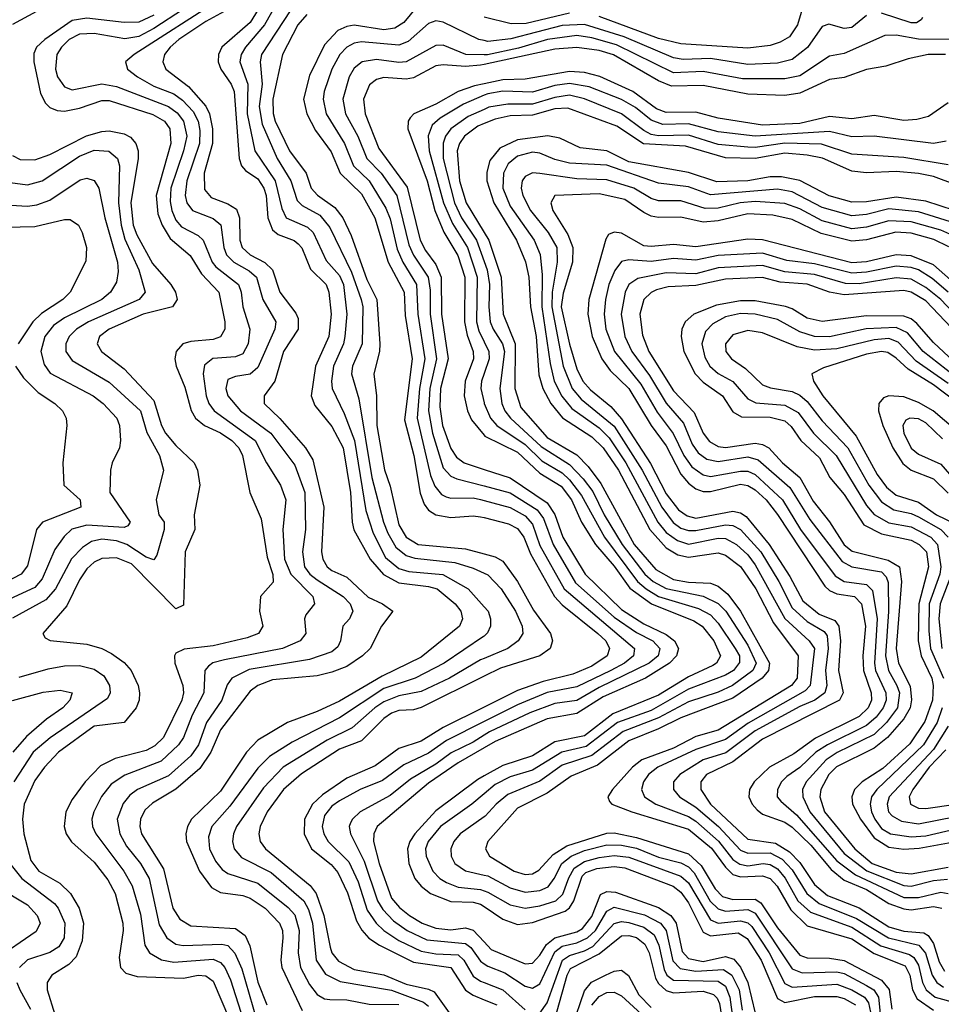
# Model space of a CAD drawing. Header units: inches. Extents: x 990535 to 1117859, y 769386 to 892122.
# Tile 757 of 1056: x 1078749 to 1081231, y 842631 to 845284. Entities that reach past the tile are written whole.
import ezdxf

# ---------------------------------------------------------------- set-up
doc = ezdxf.new("R2010")
doc.units = ezdxf.units.IN
doc.header["$MEASUREMENT"] = 0
doc.layers.add('B0874', color=7, linetype='Continuous')
doc.layers.add('B0884', color=7, linetype='Continuous')

msp = doc.modelspace()

# ---------------------------------------------------------------- linework, layer by layer
at = {"layer": 'B0874', "color": 5}
for points, elevation in [([(1079270, 845364.9), (1079110, 845259.6), (1079070, 845238.7), (1079031.8, 845231.8), (1078950, 845246.3), (1078910, 845244.4), (1078882.4, 845230), (1078861.7, 845210), (1078849.1, 845190), (1078845.3, 845150), (1078850.8, 845130), (1078870, 845103.1), (1078890, 845094.8), (1078970, 845110.5), (1079010, 845103.6), (1079150, 845049.4), (1079172.9, 845032.9), (1079190.6, 845010), (1079198.9, 844970), (1079189.9, 844930.1), (1079156.3, 844830), (1079154, 844794), (1079158.4, 844770), (1079170, 844743.8), (1079185.2, 844725.2), (1079230, 844702.2), (1079243.2, 844690), (1079267.5, 844630), (1079277.5, 844617.5), (1079338.3, 844570), (1079345.6, 844550), (1079349.8, 844510), (1079368.7, 844450), (1079364.8, 844410), (1079350, 844383.9), (1079330, 844375.3), (1079269, 844371), (1079246.9, 844353.1), (1079243.2, 844330), (1079250.9, 844270), (1079258.3, 844250), (1079273.1, 844230), (1079382.8, 844150), (1079413.4, 844090), (1079451.2, 844030), (1079466.2, 843990), (1079457.4, 843910), (1079462.4, 843830), (1079479.1, 843790), (1079538.9, 843730), (1079542.8, 843710), (1079520, 843680), (1079516.2, 843670), (1079519.8, 843630), (1079504.2, 843610), (1079457.1, 843590), (1079300.6, 843559.4), (1079269.4, 843550.6), (1079257.7, 843542.3), (1079247.6, 843530), (1079244.7, 843470), (1079213.2, 843410), (1079190, 843350), (1079176.8, 843330), (1079130, 843285.9), (1079032, 843248), (1078995.8, 843224.2), (1078969.4, 843190.6), (1078948.5, 843150), (1078943.5, 843130), (1078945.1, 843110), (1078954.4, 843090), (1079029.9, 842989.9), (1079052, 842950), (1079074.2, 842874.2), (1079086.3, 842790), (1079098.7, 842770), (1079131.1, 842751.1), (1079164.2, 842744.2), (1079270, 842752.6), (1079290, 842743.7), (1079301.8, 842730), (1079317, 842697), (1079350.9, 842590)], 2940), ([(1079290, 845339.9), (1079057.1, 845190), (1079033.8, 845170), (1079039.5, 845150), (1079065.9, 845130), (1079110, 845104.8), (1079164.1, 845084.1), (1079187.3, 845067.3), (1079215.9, 845035.9), (1079229.5, 845010), (1079234.4, 844985.6), (1079233.5, 844950), (1079199.5, 844850), (1079194.7, 844810), (1079199.5, 844790), (1079214.2, 844770), (1079270, 844747.7), (1079290.7, 844730.6), (1079299.2, 844670), (1079306.1, 844650), (1079325.9, 844630), (1079367.5, 844607.5), (1079387, 844590), (1079403.5, 844530), (1079438.5, 844470), (1079436.4, 844450), (1079390, 844346.8), (1079370, 844328.4), (1079330, 844322.3), (1079310, 844313.9), (1079304.1, 844290), (1079309.4, 844270), (1079343.3, 844230), (1079425.8, 844170), (1079490, 844083.8), (1079516.6, 844010), (1079518.6, 843910), (1079510.3, 843850), (1079516.5, 843810), (1079530.4, 843790), (1079550, 843774.3), (1079620.1, 843730), (1079639.5, 843710), (1079646.3, 843690), (1079637.1, 843670), (1079619.6, 843650), (1079612.9, 843610), (1079605.5, 843594.5), (1079590, 843580.9), (1079530, 843559.8), (1079367.1, 843532.9), (1079320.5, 843510), (1079308, 843492), (1079293.5, 843450), (1079252.3, 843390), (1079230.3, 843330), (1079210, 843300.6), (1079150, 843246.7), (1079066.3, 843210), (1079045.6, 843194.4), (1079027.6, 843172.4), (1079011.6, 843130), (1079018.5, 843090), (1079036.7, 843056.7), (1079074.2, 843010), (1079097.4, 842970), (1079124.8, 842844.8), (1079145.6, 842810), (1079170, 842793.3), (1079189.2, 842789.2), (1079293.4, 842793.4), (1079310, 842789.2), (1079328.7, 842768.7), (1079346.9, 842726.9), (1079387, 842590)], 2960), ([(1079413.1, 845346.9), (1079370, 845276.1), (1079293.9, 845210), (1079284.4, 845190), (1079284, 845170), (1079290.4, 845150), (1079318.2, 845110), (1079326.7, 845090), (1079339.9, 844910), (1079346.5, 844890), (1079357.3, 844877.3), (1079390, 844854.6), (1079406.8, 844830), (1079412.8, 844810), (1079417.6, 844750), (1079430, 844717.4), (1079445.2, 844705.2), (1079488.6, 844688.6), (1079499.5, 844679.5), (1079508.7, 844668.7), (1079532, 844612), (1079574.4, 844570), (1079581.5, 844550), (1079587.8, 844490), (1079581.6, 844430), (1079546, 844350), (1079534.4, 844270), (1079544.3, 844244.3), (1079590, 844188.1), (1079620.4, 844130), (1079639.7, 844010), (1079644.2, 843930), (1079649.2, 843909.2), (1079693.4, 843830), (1079728.9, 843788.9), (1079770, 843766.8), (1079850, 843757.1), (1079873.1, 843750), (1079922.2, 843710), (1079937.4, 843690), (1079941.7, 843670), (1079933.2, 843650), (1079830, 843566.4), (1079724.9, 843515.1), (1079610, 843448.1), (1079550, 843420), (1079470, 843390.2), (1079390, 843342.4), (1079359.7, 843310), (1079290, 843204.9), (1079212, 843130), (1079200.9, 843110), (1079196.6, 843090), (1079198.7, 843070), (1079233.3, 842990), (1079265.5, 842945.5), (1079290, 842932.6), (1079350, 842923.9), (1079370, 842917), (1079409.9, 842889.9), (1079448.9, 842850), (1079456.6, 842830), (1079458, 842810), (1079452.4, 842750), (1079455.2, 842730), (1079510, 842614)], 3020), ([(1079830, 845332.4), (1079783.7, 845276.3), (1079759.2, 845260.8), (1079730, 845256.4), (1079650, 845268.5), (1079630, 845265.4), (1079605.8, 845254.2), (1079570, 845216.3), (1079530, 845133.3), (1079513.6, 845070), (1079522.2, 845030), (1079545.5, 844985.5), (1079588.1, 844928.1), (1079611.8, 844870), (1079670, 844814.4), (1079705.8, 844750), (1079741.2, 844630), (1079784.5, 844550), (1079787, 844487), (1079805.8, 844370), (1079785.4, 844205.4), (1079810.8, 844110), (1079827.8, 844007.8), (1079838.5, 843978.5), (1079850, 843961.9), (1079870, 843949.3), (1079910, 843943), (1079970, 843947.4), (1079990, 843944.8), (1080000, 843942.3)], 3120), ([(1078794.5, 845305.5), (1078729.6, 845270.4)], 2880), ([(1079310, 845311.3), (1079250, 845278.9), (1079177.3, 845230), (1079154.1, 845210), (1079139.4, 845190), (1079134.5, 845170), (1079142.6, 845150), (1079204, 845104), (1079250.4, 845050.4), (1079259.8, 845030), (1079267.9, 844990), (1079268.2, 844950), (1079246.2, 844870), (1079246.4, 844826.4), (1079264.7, 844804.7), (1079310, 844787.5), (1079333, 844773), (1079341.1, 844750), (1079341.6, 844690), (1079348.2, 844670), (1079370, 844650), (1079409.7, 844629.7), (1079429.5, 844610), (1079449.5, 844550), (1079493.1, 844493.1), (1079499, 844479), (1079499.4, 844450), (1079459.8, 844390), (1079436.6, 844310), (1079407.3, 844270), (1079407.7, 844250), (1079450, 844209.1), (1079518.7, 844130), (1079538.3, 844098.3), (1079568.2, 843970), (1079561.5, 843850), (1079565.1, 843830), (1079577, 843810), (1079590, 843799.4), (1079630, 843781.6), (1079687.9, 843727.9), (1079726.6, 843710), (1079753.9, 843690), (1079723.9, 843650), (1079692.9, 843590), (1079672, 843570), (1079630, 843541.5), (1079590, 843525.5), (1079550, 843516.2), (1079430, 843504.8), (1079390.6, 843490), (1079370, 843474.7), (1079290, 843370.3), (1079263.7, 843310), (1079233.8, 843266.2), (1079170, 843211), (1079106.7, 843173.3), (1079086.2, 843153.8), (1079074.7, 843130), (1079072.6, 843110), (1079076.8, 843090), (1079136, 842996), (1079161.8, 842890), (1079180.5, 842860.5), (1079210, 842842.6), (1079330, 842835), (1079356.5, 842816.5), (1079368.8, 842788.8), (1079390.3, 842690.3), (1079414.3, 842630)], 2980), ([(1079442.8, 845330), (1079408.3, 845270), (1079356.9, 845210), (1079345.1, 845190), (1079342.1, 845170), (1079363.7, 845110), (1079361.9, 845030), (1079382.2, 844930), (1079437, 844850), (1079454.8, 844774.8), (1079467.1, 844750), (1079524.3, 844724.3), (1079539.6, 844710), (1079574.6, 844634.6), (1079610, 844594.8), (1079620.9, 844570), (1079630, 844490), (1079625, 844430), (1079621.3, 844410), (1079594, 844350), (1079588.4, 844310), (1079590.3, 844290.3), (1079623, 844223), (1079650.8, 844150), (1079681.1, 843961.1), (1079700.8, 843900.8), (1079734.4, 843834.4), (1079770, 843804.8), (1079796.8, 843796.8), (1079889, 843789), (1079957.3, 843750), (1080000, 843701.8)], 3040), ([(1079479.7, 845310), (1079400.2, 845190), (1079397, 845170), (1079402.2, 845110), (1079393.8, 845050), (1079402.2, 845002.2), (1079442.7, 844910), (1079478.9, 844850), (1079496.3, 844796.3), (1079510, 844783.5), (1079557.2, 844757.2), (1079584.2, 844724.2), (1079643.1, 844603.1), (1079669, 844530), (1079673.4, 844510), (1079671.1, 844410), (1079645.3, 844350), (1079642.6, 844330), (1079662.3, 844262.3), (1079697.7, 844050), (1079728.5, 843930), (1079740.2, 843900.2), (1079762.2, 843862.2), (1079790, 843839.9), (1079813, 843833), (1079921.2, 843821.2), (1079970, 843806.4), (1080000, 843792.4)], 3060), ([(1079110, 845296.2), (1079070, 845277.3), (1079030, 845276.4), (1078930, 845287.8), (1078890, 845281.9), (1078816.4, 845230), (1078794.6, 845210), (1078787.4, 845192.6), (1078787.5, 845170), (1078805.2, 845085.2), (1078818.6, 845058.6), (1078830, 845047.2), (1078850, 845039), (1078870, 845037.4), (1078910, 845045), (1078970, 845066.4), (1078990, 845065.6), (1079107.9, 845027.9), (1079139.1, 845010), (1079153.2, 844990), (1079155.7, 844950), (1079116.9, 844810), (1079120.9, 844760.9), (1079132.6, 844730), (1079154, 844694), (1079208.4, 844648.4), (1079238.9, 844598.9), (1079285.4, 844550), (1079301.3, 844470), (1079301.2, 844450), (1079290, 844428.9), (1079270, 844421.9), (1079210, 844417.1), (1079188.8, 844410), (1079170.6, 844390), (1079167.2, 844370), (1079170.4, 844350), (1079194.1, 844294.1), (1079211, 844231), (1079222.1, 844210), (1079246.9, 844190), (1079290, 844170.5), (1079320.2, 844150), (1079339.3, 844130), (1079349.5, 844110), (1079369.3, 844010), (1079399.2, 843939.2), (1079415.7, 843835.7), (1079431.1, 843788.9), (1079431.8, 843768.2), (1079397.6, 843730), (1079395.2, 843690), (1079403.9, 843650), (1079392.5, 843630), (1079361.7, 843618.3), (1079270, 843596.8), (1079192, 843588), (1079170, 843577.5), (1079165.8, 843570), (1079166.5, 843550), (1079188.3, 843490), (1079190.6, 843470), (1079185.4, 843450), (1079135.9, 843350), (1079112.9, 843327.1), (1079090, 843315), (1079006.3, 843293.7), (1078966.7, 843273.3), (1078925.2, 843230), (1078890, 843182.7), (1078873.2, 843150), (1078868.7, 843110), (1078874.3, 843090), (1078889, 843069), (1078950, 843014), (1078986.7, 842966.7), (1079005.9, 842930), (1079026.9, 842850), (1079028, 842830), (1079016.9, 842756.9), (1079020.8, 842730), (1079035, 842715), (1079065.7, 842705.7), (1079190, 842701.2), (1079230, 842709.6), (1079250, 842707.8), (1079270, 842693), (1079314.1, 842590)], 2920), ([(1079522.1, 845297.9), (1079498.5, 845270), (1079456.5, 845190), (1079430.4, 845070), (1079431.3, 845031.3), (1079437.2, 845010), (1079475.8, 844930), (1079520.6, 844870), (1079534, 844830), (1079551.1, 844811.1), (1079598.1, 844778.1), (1079619, 844750), (1079642.2, 844702.2), (1079683.8, 844583.8), (1079710.6, 844530), (1079719.3, 844410), (1079718.4, 844390), (1079703, 844330), (1079710, 844270), (1079710.8, 844190), (1079731.3, 844071.3), (1079747.2, 844027.2), (1079770, 843922.4), (1079790.1, 843890), (1079822.5, 843870), (1079950, 843857.7), (1080000, 843844.6)], 3080), ([(1080000, 845227.3), (1079985.7, 845230), (1079890, 845277), (1079870, 845280.4), (1079850, 845273.6), (1079795.5, 845224.5), (1079770, 845214.8), (1079670, 845224.3), (1079650, 845220.6), (1079630, 845210), (1079611.1, 845190), (1079589.9, 845150.1), (1079568.7, 845090), (1079566.8, 845070), (1079574.9, 845030), (1079623.8, 844950), (1079647.7, 844890), (1079690.5, 844850), (1079735.6, 844775.6), (1079746.9, 844746.9), (1079765.7, 844665.7), (1079781.2, 844630), (1079818, 844570), (1079821.6, 844490), (1079840, 844370), (1079825.6, 844290), (1079819.2, 844210), (1079855.7, 844055.7), (1079866.7, 844026.7), (1079884.9, 844004.9), (1079897.9, 843997.9), (1079910, 843994.2), (1079970, 843995.7), (1079990, 843991.1), (1080000, 843988.4)], 3140), ([(1080000, 845189.4), (1079950.3, 845190.3), (1079890, 845214.9), (1079870, 845214), (1079790, 845170.4), (1079770, 845168.6), (1079710, 845176.2), (1079671, 845170), (1079650, 845152.8), (1079636, 845130), (1079619.3, 845070), (1079626.5, 845030), (1079659.9, 844970), (1079684, 844910), (1079722.4, 844870), (1079764.5, 844810), (1079797, 844677), (1079810, 844649.1), (1079849.6, 844589.6), (1079854.6, 844554.6), (1079854.6, 844490), (1079871.9, 844370), (1079853.7, 844290), (1079849.7, 844229.7), (1079861.3, 844170), (1079890, 844076), (1079910, 844054.1), (1079926.8, 844046.8), (1080000, 844027.5)], 3160), ([(1080000, 845163.2), (1079990, 845161), (1079950, 845157.3), (1079890, 845162.5), (1079870, 845159.3), (1079810, 845126.9), (1079790, 845123.7), (1079730, 845127.7), (1079710, 845122.3), (1079691.5, 845108.5), (1079675.4, 845070), (1079679.7, 845030), (1079716.7, 844936.8), (1079792.3, 844832.3), (1079827.4, 844690), (1079841.8, 844661.8), (1079870, 844623.8), (1079884.2, 844590), (1079885.3, 844490), (1079902.7, 844370), (1079882.6, 844290), (1079880.3, 844240.3), (1079887.6, 844190), (1079910, 844128.7), (1079925.5, 844105.5), (1079945.8, 844090), (1080000, 844072.1)], 3180), ([(1080000, 845111.3), (1079974.1, 845105.9), (1079929.8, 845090.2), (1079870, 845056.5), (1079810.6, 845030), (1079800.9, 845019.1), (1079795.4, 845010), (1079794.3, 844990), (1079846.8, 844850), (1079867.1, 844770), (1079891.7, 844711.7), (1079928.7, 844648.7), (1079948.2, 844590), (1079947, 844470), (1079954.1, 844434.1), (1079970.7, 844390), (1079971.5, 844370), (1079948.7, 844310), (1079945.7, 844270), (1079954.7, 844230), (1079965.7, 844205.7), (1080000, 844164.3)], 3220), ([(1080000, 845080), (1079944, 845056), (1079881.5, 845018.5), (1079860.2, 844999.8), (1079849, 844971), (1079852, 844930), (1079890.2, 844790), (1079914.4, 844734.4), (1079954.9, 844670), (1079981.1, 844590), (1079979.7, 844470), (1079985.5, 844445.5), (1080000, 844416.2)], 3240), ([(1080000, 845042.1), (1079956.9, 845023.1), (1079909.8, 844990), (1079895.6, 844970), (1079889.2, 844950.8), (1079889.9, 844910), (1079920, 844790), (1079938.8, 844750), (1079979.3, 844690), (1080000, 844632.1)], 3260), ([(1080000, 845003.6), (1079983.3, 844996.7), (1079947.3, 844970), (1079933.3, 844950), (1079927.2, 844930), (1079933.6, 844850), (1079951.4, 844790), (1080000, 844710.1)], 3280), ([(1078730, 844917.4), (1078750, 844907.4), (1078790, 844906.1), (1078830, 844920.8), (1078929.3, 844970.7), (1078970, 844982.6), (1078990, 844983.9), (1079030, 844976.5), (1079047.5, 844967.5), (1079061.9, 844950), (1079068.2, 844930), (1079068.2, 844910), (1079048.7, 844790), (1079054.6, 844730), (1079064.3, 844704.3), (1079107.1, 844627.1), (1079156.2, 844570), (1079168.4, 844550), (1079173.1, 844530), (1079160.5, 844510), (1079081.8, 844490), (1078989.6, 844450), (1078964.1, 844430), (1078958, 844410), (1078969.6, 844390), (1079030, 844342.8), (1079110, 844257.9), (1079131.2, 844190), (1079141.9, 844170), (1079170, 844136.3), (1079219.3, 844090), (1079227.5, 844070), (1079233.9, 844030), (1079219.3, 843950), (1079220.4, 843910), (1079194.4, 843850), (1079190, 843706), (1079170, 843696.9), (1079050, 843817.9), (1079010, 843834.1), (1078970, 843831.7), (1078950, 843822.1), (1078930, 843804.7), (1078910, 843774.3), (1078875.8, 843704.2), (1078811.7, 843630), (1078818, 843618), (1078831.2, 843611.2), (1078930, 843601), (1078970, 843589.4), (1078996.4, 843576.4), (1079030, 843552.1), (1079048.9, 843530), (1079067.7, 843490), (1079072.1, 843470), (1079070.8, 843450), (1079062.7, 843430), (1079030.1, 843390), (1078950, 843380), (1078853.2, 843310), (1078815.4, 843270), (1078790, 843234), (1078761.5, 843170), (1078756.6, 843130), (1078760.2, 843090), (1078778.8, 843018.8), (1078801, 842990), (1078857.1, 842957.1), (1078885.8, 842930), (1078909, 842890), (1078921, 842850), (1078917.7, 842802.3), (1078901.1, 842758.9), (1078881.8, 842738.2), (1078836, 842710), (1078823.1, 842690), (1078822.9, 842670), (1078843.3, 842603.3)], 2880), ([(1078710, 844846.6), (1078770, 844839.1), (1078810, 844849.8), (1078910, 844916.3), (1078950, 844932.5), (1078989.5, 844929.5), (1079012.3, 844910), (1079017.7, 844890), (1079015.1, 844790), (1079022.4, 844730), (1079032.6, 844692.6), (1079070.3, 844610), (1079086.9, 844550), (1079071.1, 844530), (1078934.2, 844470), (1078901.6, 844450), (1078882.4, 844430), (1078873.6, 844410), (1078873.6, 844390), (1078890, 844365.4), (1078990, 844307.6), (1079074.2, 844230), (1079091.3, 844171.3), (1079125.3, 844110), (1079136.4, 844070), (1079116.6, 843990), (1079124, 843950), (1079138.3, 843930), (1079137.9, 843910), (1079118.8, 843841.2), (1079110, 843828.5), (1079090, 843836), (1079037.9, 843870), (1079010, 843879.9), (1078970, 843884.2), (1078942.5, 843877.5), (1078917.9, 843862.1), (1078888.7, 843831.4), (1078845.2, 843750), (1078819.1, 843720.9), (1078730, 843671.7)], 2860), ([(1078650, 844788.6), (1078770, 844781.3), (1078795, 844785), (1078830, 844797.9), (1078911.8, 844851.8), (1078930, 844856.4), (1078950, 844850.1), (1078961.9, 844830), (1078977.9, 844750), (1079012.7, 844630), (1079014.5, 844605.5), (1079010, 844576.9), (1078993.7, 844550), (1078970.1, 844530), (1078870, 844480.6), (1078840.3, 844459.7), (1078816.5, 844430), (1078806.3, 844390), (1078814.9, 844354.9), (1078831.3, 844331.3), (1078947.3, 844270), (1078974, 844250), (1079011, 844210), (1079017.6, 844190), (1079020.8, 844150), (1079017.8, 844130), (1078997.7, 844090), (1078993.4, 844070), (1078991.9, 844010), (1079046.7, 843930), (1079040.3, 843919.7), (1079030, 843915.4), (1078930, 843922.2), (1078889.1, 843910.9), (1078868.9, 843891.1), (1078844.1, 843855.9), (1078810, 843777.4), (1078790, 843754.2), (1078710, 843717.4)], 2840), ([(1078630, 844723.3), (1078790, 844726.5), (1078870, 844745.4), (1078885.1, 844745.1), (1078907.8, 844730), (1078917.5, 844710), (1078928.7, 844670), (1078927.3, 844632.7), (1078885.2, 844550), (1078865, 844530), (1078807.8, 844492.2), (1078784.7, 844470), (1078744.8, 844410)], 2820), ([(1078737.8, 844350), (1078758.9, 844318.9), (1078799.1, 844279.1), (1078843.7, 844250), (1078864.2, 844230), (1078874, 844210), (1078876, 844190), (1078865.6, 844090), (1078868.1, 844030), (1078912.1, 843990), (1078914, 843970), (1078810.7, 843930), (1078794.5, 843910), (1078770, 843812.5), (1078753.4, 843790), (1078684.8, 843755.2)], 2820), ([(1080000, 844330.6), (1079992.8, 844310), (1079991.2, 844290), (1080000, 844251.4)], 3240), ([(1080000, 843623.3), (1079998.3, 843621.7), (1079892.3, 843550), (1079814.1, 843510), (1079730, 843482.2), (1079610, 843403), (1079482.7, 843337.3), (1079421.4, 843298.6), (1079390, 843267.3), (1079314.9, 843165.1), (1079266.2, 843110), (1079257.5, 843082.5), (1079260.4, 843050), (1079276.3, 843016.3), (1079294.4, 842994.4), (1079310, 842983.7), (1079390, 842957.7), (1079472.1, 842892.1), (1079490, 842872), (1079502, 842830), (1079499.2, 842770), (1079505.5, 842730), (1079530, 842684.6), (1079550, 842657.9), (1079570, 842645.9), (1079584.1, 842644.1), (1079630, 842643), (1079690, 842631.6), (1079769.8, 842630.2)], 3040), ([(1080000, 843563), (1079990, 843558.8), (1079906.8, 843510), (1079830, 843474.2), (1079770, 843462.1), (1079730, 843446.4), (1079705.1, 843430), (1079644.1, 843375.9), (1079577.1, 843342.9), (1079458.8, 843270), (1079406, 843214), (1079333.2, 843110), (1079324.5, 843090), (1079322.1, 843070), (1079326.7, 843050), (1079346.8, 843026.8), (1079426.1, 842986.1), (1079514.1, 842910), (1079526.9, 842886.9), (1079537.4, 842850), (1079547.5, 842750), (1079572.7, 842712.7), (1079612.5, 842692.5), (1079750, 842669.2), (1079837, 842637), (1079850, 842625.7)], 3060), ([(1078747.2, 843512.8), (1078825.3, 843534.7), (1078870, 843543.3), (1078910, 843543.4), (1078950, 843533.7), (1078975.6, 843515.6), (1078990.9, 843490), (1078992.8, 843470), (1078985.5, 843454.5), (1078831.3, 843348.7), (1078785.6, 843310), (1078733.4, 843230)], 2860), ([(1080000, 843514.8), (1079830, 843430.4), (1079810, 843424.7), (1079770, 843422.6), (1079750, 843415.6), (1079730, 843401.5), (1079670, 843341.3), (1079610, 843318.7), (1079508.1, 843251.9), (1079459.6, 843210), (1079415.9, 843150), (1079396.7, 843110), (1079392.7, 843090), (1079396.5, 843070), (1079410.8, 843050), (1079531, 842951), (1079547.9, 842930), (1079568.6, 842870), (1079585, 842785), (1079590.1, 842770), (1079607.6, 842747.6), (1079650, 842725), (1079730, 842710.6), (1079790, 842685), (1079850, 842672.2), (1079864.9, 842664.9), (1079910, 842602.2)], 3080), ([(1078730, 843449.4), (1078811.8, 843471.8), (1078857.6, 843477.6), (1078890.1, 843470.1), (1078883.8, 843450), (1078865.6, 843430), (1078820.9, 843399.1), (1078767, 843353), (1078730.3, 843310)], 2840), ([(1080000, 843431.6), (1079890, 843377.1), (1079830, 843340.4), (1079770, 843320.1), (1079706.6, 843273.4), (1079630, 843240), (1079564.6, 843195.4), (1079537.7, 843170), (1079515.9, 843130), (1079515, 843090), (1079535.4, 843050), (1079587.5, 843007.5), (1079606, 842986), (1079631.6, 842931.6), (1079656.2, 842856.2), (1079670.7, 842830.7), (1079689.6, 842809.5), (1079718.4, 842790), (1079810, 842744.6), (1079910.5, 842730.5), (1079949.4, 842669.4), (1079970, 842655.6), (1080000, 842643.5)], 3120), ([(1080000, 843392.8), (1079898.5, 843341.5), (1079850, 843308), (1079783.9, 843276.1), (1079726.3, 843233.7), (1079666.3, 843210), (1079610, 843179), (1079590, 843165.3), (1079570, 843139.5), (1079564, 843110), (1079568.1, 843090), (1079580.1, 843070), (1079635.2, 843015.2), (1079660.7, 842960.7), (1079685, 842885), (1079708.8, 842850), (1079730, 842830), (1079770, 842802.9), (1079830, 842773.9), (1079870, 842767.1), (1079930, 842764.8), (1079945.1, 842750), (1079970, 842706.9), (1079990, 842693.5), (1080000, 842689.7)], 3140), ([(1080000, 843356.3), (1079970, 843337.6), (1079911.1, 843308.9), (1079870, 843277.6), (1079802, 843238), (1079746.5, 843193.5), (1079666.4, 843150), (1079645.1, 843130), (1079640.4, 843119.6), (1079636.6, 843110), (1079640.1, 843090), (1079677, 843017), (1079712.8, 842910), (1079726.9, 842886.9), (1079756.2, 842856.2), (1079792.9, 842830), (1079845.2, 842805.2), (1079950, 842795.2), (1079963.9, 842783.9), (1079990, 842746.9), (1080000, 842740.4)], 3160), ([(1080000, 843322), (1079930, 843282), (1079850, 843226.4), (1079711.4, 843110), (1079702.9, 843090), (1079702, 843070), (1079716.8, 843010), (1079750, 842916.9), (1079771.6, 842891.6), (1079798.9, 842870), (1079832.8, 842850), (1079870, 842835.9), (1079910, 842832), (1079950, 842837.3), (1079970, 842831.2), (1080000, 842799.1)], 3180), ([(1080000, 843246.6), (1079983, 843237), (1079870, 843151.9), (1079813, 843090), (1079799.7, 843070), (1079793.5, 843050), (1079796.7, 843010), (1079813.4, 842970), (1079830, 842949.2), (1079855.4, 842930), (1079910, 842908), (1079970, 842906), (1079990, 842901.2), (1080000, 842894.4)], 3220), ([(1080000, 843198.1), (1079966.7, 843170), (1079882.3, 843110), (1079849, 843070), (1079842.3, 843050), (1079843.7, 843030), (1079861.4, 842990), (1079880.7, 842970), (1079898.9, 842958.9), (1079930, 842947), (1079990, 842940.6), (1080000, 842937.1)], 3240), ([(1080000, 843135.8), (1079935.7, 843090), (1079918.7, 843070), (1079910.5, 843050), (1079911.3, 843030), (1079921.2, 843010), (1079950, 842990.8), (1080000, 842979.4)], 3260), ([(1078722.9, 843010), (1078754.9, 842970), (1078842.7, 842902.7), (1078853, 842890), (1078870.3, 842850), (1078869.2, 842810), (1078854.3, 842785.7), (1078830, 842770.8), (1078770, 842750.7), (1078748.7, 842730)], 2860), ([(1078690, 842946.7), (1078770, 842899.2), (1078796.5, 842870), (1078803.8, 842850), (1078793.1, 842826.9), (1078680.5, 842750)], 2840), ([(1078741.4, 842690), (1078749.3, 842670), (1078778.2, 842618.2)], 2860)]:
    msp.add_lwpolyline(points, dxfattribs=dict(at, elevation=elevation))
at = {"layer": 'B0884', "color": 5}
for points, elevation in [([(1080858.9, 845321.1), (1080844.1, 845270), (1080822.1, 845237.9), (1080797.3, 845222.7), (1080770, 845213.9), (1080710, 845207.2), (1080530, 845218.4), (1080470, 845233.3), (1080310, 845292.4)], 3120), ([(1080230, 845301), (1080113.5, 845273.5), (1080072.5, 845272.5), (1080000, 845290.9)], 3120), ([(1081030, 845295.2), (1080990, 845262.4), (1080970, 845259.9), (1080928.4, 845271.6), (1080910, 845264.9), (1080870.9, 845209.1), (1080830, 845176.3), (1080790, 845166.5), (1080710, 845162.7), (1080610, 845179.2), (1080536.4, 845176.4), (1080510, 845180.8), (1080377.2, 845237.2), (1080270, 845270.6), (1080210, 845267.8), (1080071.8, 845231.8), (1080010, 845225.3), (1080000, 845227.3)], 3140), ([(1081180.9, 845290), (1081176.8, 845283.2), (1081164.4, 845275.6), (1081150, 845275.1), (1081070, 845301)], 3140), ([(1081270, 845230.6), (1081170, 845231.4), (1081110, 845241.8), (1081079.1, 845240.9), (1080970, 845192.7), (1080930, 845185.3), (1080850, 845132.5), (1080810, 845123.9), (1080695.6, 845124.4), (1080590, 845143.7), (1080510, 845140.9), (1080356.3, 845216.3), (1080290, 845234.6), (1080250, 845240.8), (1080170.7, 845230.7), (1080092.7, 845207.3), (1080009.3, 845189.3), (1080000, 845189.4)], 3160), ([(1081242.8, 845190), (1081196, 845190), (1081141.7, 845178.3), (1081081.9, 845158.1), (1081030, 845149.6), (1080970, 845127.6), (1080930, 845122.4), (1080850, 845085.3), (1080810, 845079.4), (1080710, 845083.4), (1080590, 845106.6), (1080504.7, 845104.7), (1080470, 845119), (1080348.8, 845188.8), (1080310, 845200.9), (1080250, 845209), (1080190, 845204.5), (1080000, 845163.2)], 3180), ([(1081250, 845060.1), (1081196.7, 845023.3), (1081165.5, 845014.5), (1081130, 845012.4), (1081050, 845025.4), (1080990, 845016.4), (1080930, 845022.5), (1080850, 845004.3), (1080750, 844999.6), (1080630, 845018.6), (1080570, 845034.2), (1080490, 845033.4), (1080463.8, 845043.8), (1080400.8, 845090), (1080311.1, 845131), (1080270, 845141.7), (1080230, 845144.2), (1080110, 845123.8), (1080050, 845121.6), (1080000, 845111.3)], 3220), ([(1081244, 844956), (1081210, 844949.9), (1081050.1, 844969.9), (1080990, 844967.8), (1080930, 844982.7), (1080730, 844969.8), (1080630, 844981.4), (1080550, 845003.4), (1080481.4, 845001.4), (1080450, 845012.6), (1080407.4, 845047.4), (1080370, 845069), (1080282.9, 845102.9), (1080230, 845111.6), (1080190, 845106), (1080130, 845088.8), (1080050, 845090.9), (1080010, 845084.2), (1080000, 845080)], 3240), ([(1081250, 844893), (1081130, 844912.7), (1080990, 844921), (1080908.2, 844948.2), (1080810, 844951.2), (1080730, 844939.4), (1080710, 844940.3), (1080630, 844947.3), (1080550, 844972.3), (1080470, 844970.7), (1080450, 844974.5), (1080430, 844985.1), (1080370, 845030.5), (1080270, 845070.9), (1080230, 845080), (1080190, 845074.2), (1080130, 845056), (1080063.5, 845056.5), (1080012.4, 845047.6), (1080000, 845042.1)], 3260), ([(1081270, 844838.4), (1081210, 844860.9), (1081170, 844869), (1081110, 844874.3), (1081030, 844871.5), (1080990, 844875.6), (1080911, 844911), (1080870, 844918.3), (1080810, 844924.4), (1080730, 844909.4), (1080650, 844911.1), (1080542.5, 844942.5), (1080429, 844949), (1080356.9, 844996.9), (1080225.2, 845045.2), (1080190, 845043.2), (1080130, 845026.5), (1080070, 845024.3), (1080030, 845016), (1080000, 845003.6)], 3280), ([(1081266.5, 844770), (1081190, 844795.1), (1081110, 844805.3), (1081030, 844793.4), (1080990, 844792.1), (1080929, 844809), (1080850.5, 844850.5), (1080800.5, 844860.5), (1080770, 844860.2), (1080710, 844849.2), (1080626.9, 844846.9), (1080550, 844872.3), (1080390, 844900.4), (1080330, 844930.2), (1080258.2, 844938.2), (1080204.1, 844964.1), (1080171.2, 844971.2), (1080090, 844959.8), (1080042.5, 844937.5), (1080015.6, 844904.4), (1080006.8, 844873.2), (1080006.8, 844850), (1080025.8, 844790), (1080086.9, 844690), (1080111.2, 844631.2), (1080120.2, 844590), (1080124.6, 844510), (1080140.3, 844430), (1080147.3, 844327.3), (1080157.7, 844290), (1080179.9, 844250), (1080211.1, 844211.1), (1080290, 844159.9), (1080320.3, 844130), (1080361.6, 844070), (1080445.9, 843910), (1080490, 843860.7), (1080522, 843842), (1080550, 843835.8), (1080630, 843847.3), (1080650, 843840.8), (1080690.3, 843810.3), (1080731.3, 843750), (1080778.9, 843658.9), (1080845.7, 843570), (1080842.9, 843510), (1080827.9, 843490), (1080630, 843370), (1080570, 843352.8), (1080510, 843320.9), (1080425, 843290), (1080399.8, 843270), (1080345.5, 843210), (1080332.9, 843190), (1080337.7, 843177.7), (1080344.2, 843170), (1080398.1, 843150), (1080550, 843103), (1080611.9, 843051.9), (1080650, 843000.7), (1080670, 842981.2), (1080690, 842974.1), (1080750, 842977), (1080770.2, 842970.2), (1080789.1, 842949.1), (1080825.8, 842885.8), (1080870, 842842.8), (1080990, 842807.4), (1081050, 842768.4), (1081134.3, 842734.3), (1081146.7, 842710), (1081153.8, 842670), (1081166, 842646), (1081210, 842615.3)], 3320), ([(1081270, 844734.6), (1081170, 844766.4), (1081090, 844773.7), (1081030, 844758.5), (1080990, 844755.3), (1080910, 844777.9), (1080830, 844819.8), (1080790, 844827), (1080610, 844811.7), (1080550, 844833.4), (1080470, 844843.4), (1080330, 844891.7), (1080230, 844897.1), (1080190, 844907.3), (1080150, 844924.3), (1080130, 844926.7), (1080090, 844915.8), (1080065, 844895), (1080051.8, 844870), (1080050.5, 844830), (1080070, 844781), (1080134.7, 844690), (1080151, 844651), (1080156.3, 844596.3), (1080155.6, 844510), (1080177.4, 844357.4), (1080188.9, 844310), (1080209, 844269), (1080236.5, 844236.5), (1080310, 844184.2), (1080337.1, 844157.1), (1080381.8, 844090), (1080467.6, 843930), (1080490, 843902.2), (1080520.3, 843880.3), (1080550, 843871.1), (1080630, 843886.9), (1080650, 843885.7), (1080679.4, 843870), (1080710, 843842.4), (1080730, 843815), (1080810, 843670.1), (1080875.6, 843610), (1080889.8, 843590), (1080877.9, 843490), (1080864.8, 843475.2), (1080711.2, 843388.8), (1080650, 843344.7), (1080570, 843317.8), (1080467.6, 843270), (1080442.8, 843250), (1080429, 843230), (1080423.7, 843210), (1080432.1, 843190), (1080462.5, 843170), (1080550, 843136.6), (1080570, 843124.7), (1080630.9, 843070.9), (1080670, 843021.6), (1080688.4, 843008.4), (1080710, 843004.5), (1080751.5, 843010), (1080770, 843007.4), (1080790, 842995.8), (1080810.7, 842970.7), (1080845.1, 842910), (1080879, 842879), (1080990, 842838.5), (1081068.8, 842788.8), (1081145.6, 842765.6), (1081157.5, 842757.5), (1081170, 842736.5), (1081180.4, 842690), (1081190.8, 842670), (1081214.6, 842650), (1081270, 842635.1)], 3340), ([(1081262.6, 844702.6), (1081230, 844716.7), (1081150, 844738.7), (1081090, 844741.4), (1081030, 844724.5), (1080990, 844720.6), (1080910, 844741.9), (1080850, 844774.3), (1080810, 844788.5), (1080730, 844794.3), (1080689.9, 844790.1), (1080630, 844775.6), (1080595.1, 844775.1), (1080530, 844795.5), (1080470, 844795.6), (1080450, 844801.9), (1080403.1, 844830), (1080330, 844851.8), (1080250, 844854.7), (1080150, 844869.7), (1080130, 844871.1), (1080110, 844860.9), (1080102.6, 844850), (1080099.7, 844830), (1080104.4, 844810), (1080125.2, 844770), (1080172.6, 844710), (1080195.5, 844670), (1080197, 844630), (1080183.6, 844550), (1080182, 844510), (1080213.1, 844350), (1080236.8, 844290), (1080261.7, 844261.7), (1080350, 844188.6), (1080425.6, 844070), (1080478.1, 843970), (1080509, 843929), (1080530, 843914.1), (1080550, 843907.5), (1080570, 843907.2), (1080650, 843923), (1080670, 843920.9), (1080690, 843910.5), (1080745.1, 843850), (1080793.8, 843770), (1080830, 843699), (1080870, 843662.5), (1080915.4, 843635.4), (1080923.6, 843623.6), (1080926.6, 843590), (1080918.9, 843530), (1080922.8, 843490), (1080917.5, 843470), (1080890.4, 843450), (1080850, 843433.8), (1080730, 843368.2), (1080651.1, 843308.9), (1080590, 843289.6), (1080527, 843250), (1080510.1, 843230), (1080509.6, 843210), (1080526, 843190), (1080570, 843161.8), (1080630.9, 843110), (1080690, 843046.7), (1080710, 843038.1), (1080770, 843039.2), (1080802.4, 843022.4), (1080830, 842993.7), (1080869.5, 842929.5), (1080902.5, 842902.5), (1081002.4, 842862.4), (1081088.6, 842810), (1081170.8, 842790), (1081188.8, 842768.8), (1081206.8, 842710), (1081219.6, 842690), (1081237.6, 842677.6)], 3360), ([(1081251.8, 844671.8), (1081211.3, 844691.3), (1081150, 844708.2), (1081108.5, 844711.5), (1081030, 844690.6), (1080990, 844687.3), (1080908.1, 844708.1), (1080830, 844745.4), (1080777.4, 844757.4), (1080710, 844761), (1080630, 844742), (1080590, 844737.9), (1080530, 844751.5), (1080470, 844751), (1080450, 844754.4), (1080430, 844764.4), (1080379.1, 844799.1), (1080310, 844814.2), (1080190, 844810.3), (1080179.4, 844790), (1080184.8, 844770), (1080225, 844705), (1080239.2, 844670), (1080237.5, 844630), (1080212.9, 844547.1), (1080207.8, 844510), (1080229.6, 844409.6), (1080250, 844343.1), (1080266.2, 844310), (1080286.8, 844286.8), (1080341.4, 844241.4), (1080370, 844208.6), (1080448.2, 844088.2), (1080490, 844006.7), (1080523.1, 843963.1), (1080546.9, 843946.9), (1080570, 843941), (1080670, 843959.4), (1080690, 843955), (1080705.3, 843945.3), (1080767.9, 843870), (1080823.4, 843783.4), (1080858.1, 843718.1), (1080902.5, 843682.5), (1080944.8, 843664.8), (1080955.7, 843650), (1080959.4, 843610), (1080954.3, 843530), (1080966.5, 843470), (1080957.2, 843450), (1080750, 843345), (1080670, 843284.6), (1080599, 843250), (1080583.9, 843230), (1080583.3, 843210), (1080609.8, 843170), (1080710, 843076.1), (1080785, 843065), (1080822.1, 843042.1), (1080850, 843013.4), (1080890, 842953.6), (1080924.3, 842924.3), (1081010, 842890.7), (1081090, 842839.9), (1081130, 842828), (1081184, 842824), (1081196.3, 842816.3), (1081210, 842794.6), (1081225.5, 842745.5), (1081240, 842720)], 3380), ([(1080000, 844710.1), (1080012.2, 844690), (1080045.5, 844590), (1080051.3, 844490), (1080083.7, 844410), (1080082.3, 844290), (1080098.9, 844238.9), (1080170, 844158.5), (1080250, 844111), (1080280.3, 844080.3), (1080314.3, 844034.3), (1080404.2, 843870), (1080462.7, 843802.7), (1080510, 843775.9), (1080550, 843768.4), (1080610, 843765.7), (1080630, 843757.5), (1080656.3, 843736.3), (1080690, 843690.4), (1080768.1, 843550), (1080766.2, 843530), (1080748.5, 843510), (1080670, 843456.2), (1080530, 843402.8), (1080470, 843372.8), (1080390, 843340.6), (1080304.9, 843275.1), (1080233.9, 843246.1), (1080170, 843199.8), (1080090, 843159.9), (1080010.1, 843070), (1080003.4, 843050), (1080014, 843030), (1080080.9, 842990), (1080110, 842980.6), (1080130, 842982.3), (1080147.4, 842992.6), (1080185.5, 843034.5), (1080222.4, 843057.6), (1080330, 843092.1), (1080350, 843092.9), (1080410, 843080.3), (1080550, 843036.4), (1080584.8, 843004.8), (1080622, 842942), (1080641.6, 842921.6), (1080670, 842913.3), (1080730, 842914.3), (1080744.8, 842904.8), (1080790, 842837), (1080850, 842763.7), (1080870, 842756.1), (1080930, 842755.6), (1080970, 842749.5), (1081070, 842696), (1081091.1, 842671.1), (1081097.9, 842617.9)], 3280), ([(1081370, 844481.9), (1081210, 844622.9), (1081150, 844647.5), (1081110, 844650.6), (1081030, 844630.9), (1080990, 844628.7), (1080750, 844690.5), (1080710, 844692), (1080570, 844671.5), (1080510, 844678.3), (1080450, 844672.3), (1080430, 844674.4), (1080370, 844708.2), (1080350, 844711.7), (1080335.1, 844704.9), (1080327.3, 844692.7), (1080282, 844530), (1080278.9, 844490), (1080290.5, 844430), (1080316.6, 844370), (1080339, 844339), (1080390.1, 844289.9), (1080449.7, 844190), (1080490, 844135.6), (1080530, 844059), (1080550, 844035.2), (1080570, 844020.2), (1080590, 844012.3), (1080610, 844012.3), (1080690, 844032), (1080710, 844028.5), (1080730, 844017.2), (1080759.1, 843990), (1080790, 843950.9), (1080918, 843758), (1080930, 843746.2), (1080950, 843736.7), (1080997.8, 843730), (1081016.3, 843710), (1081026.9, 843650), (1081020, 843570), (1081021.6, 843530), (1081042.3, 843470), (1081042.9, 843450), (1081034.1, 843430), (1081010, 843406.7), (1080892.3, 843347.7), (1080834.5, 843305.5), (1080768.7, 843270), (1080727.5, 843230), (1080714.4, 843210), (1080713.1, 843190), (1080722.1, 843170), (1080735.1, 843155.1), (1080750, 843143.7), (1080810, 843122.2), (1080830, 843107.9), (1080880, 843060), (1080934.2, 842994.2), (1080970, 842965.4), (1081030, 842940.6), (1081090, 842903), (1081130, 842888.2), (1081150, 842885.8), (1081210, 842895), (1081233, 842890)], 3420), ([(1081249.8, 844549.8), (1081206.6, 844586.6), (1081170, 844610), (1081150, 844616.5), (1081110, 844619.4), (1081030, 844603.2), (1080990, 844600.7), (1080890, 844625.8), (1080814.9, 844634.9), (1080750, 844654.8), (1080630, 844648.8), (1080570, 844635.7), (1080510, 844640.4), (1080450, 844632.1), (1080390, 844636.3), (1080370, 844631.9), (1080351.6, 844608.4), (1080336.2, 844570), (1080326.4, 844530), (1080322.9, 844490), (1080327.5, 844450), (1080351.2, 844390), (1080422.1, 844302.1), (1080465.9, 844225.9), (1080509.1, 844169.1), (1080537.7, 844110), (1080559.3, 844079.3), (1080590, 844057.6), (1080610, 844053.4), (1080690, 844067.7), (1080710, 844067.3), (1080730, 844058.8), (1080803.6, 843990), (1080852.4, 843910), (1080945.6, 843785.6), (1080970, 843770.3), (1081030, 843762.3), (1081045.7, 843745.7), (1081058.9, 843670), (1081051, 843550), (1081054.4, 843530), (1081082, 843470), (1081082.3, 843450), (1081074.5, 843430), (1081055.6, 843404.4), (1081030, 843382.4), (1080924.4, 843330), (1080893.6, 843310), (1080850, 843269), (1080815, 843245), (1080800.4, 843230), (1080789.7, 843210), (1080789.2, 843190), (1080798.6, 843178.5), (1080841.5, 843141.5), (1080950, 843017.6), (1081000, 842979.9), (1081130, 842918.9), (1081170, 842918.9), (1081230, 842933.1), (1081250, 842930)], 3440), ([(1080000, 844632.1), (1080007.9, 844610), (1080014.6, 844570), (1080012.5, 844510), (1080016.4, 844470), (1080024, 844450), (1080049.8, 844410), (1080054.8, 844390), (1080042.2, 844290), (1080047.8, 844250), (1080055.8, 844230), (1080071.1, 844210), (1080153.8, 844133.8), (1080230, 844085.4), (1080266.9, 844046.9), (1080292.4, 844012.4), (1080323.3, 843950), (1080371.6, 843870), (1080432.7, 843790), (1080455.5, 843770), (1080490, 843751.5), (1080590.3, 843730.3), (1080630, 843710.7), (1080650.7, 843690), (1080710, 843598.2), (1080732.7, 843550), (1080723.6, 843530), (1080669, 843490), (1080630, 843472.1), (1080550, 843446.4), (1080470, 843403), (1080374.3, 843365.7), (1080290, 843301.2), (1080210, 843275.3), (1080150, 843232.2), (1080064, 843196), (1080032, 843170), (1080002.4, 843137.6), (1080000, 843135.8)], 3260), ([(1081330, 844424.5), (1081230, 844530), (1081190, 844562.4), (1081150, 844584.2), (1081110, 844588), (1081010, 844572.1), (1080973, 844573), (1080890, 844597.4), (1080810, 844604.3), (1080750, 844621.8), (1080630, 844615.3), (1080570, 844599.3), (1080490, 844601.7), (1080413.5, 844586.5), (1080390, 844570.3), (1080379.5, 844550), (1080369.3, 844490), (1080379.3, 844430), (1080397.8, 844390), (1080445.2, 844325.2), (1080490, 844251), (1080536.5, 844196.5), (1080560.4, 844140.4), (1080576.5, 844116.5), (1080600.1, 844100.1), (1080630, 844093.2), (1080710, 844106.2), (1080738.1, 844098.1), (1080823.3, 844023.3), (1080877.1, 843937.1), (1080963.8, 843823.8), (1080990, 843810), (1081070, 843796.4), (1081082.8, 843782.8), (1081087.8, 843767.7), (1081089.3, 843689.3), (1081080.5, 843570), (1081088.6, 843530), (1081111.9, 843490), (1081118.3, 843470), (1081113.7, 843430), (1081083.3, 843390), (1081050, 843358.2), (1080950.5, 843309.5), (1080920.8, 843290), (1080867.4, 843230), (1080857.6, 843210), (1080858.4, 843190), (1080877.6, 843150), (1080970, 843037.3), (1081030.5, 842990.5), (1081130, 842951.3), (1081150, 842949.4), (1081210, 842964.7), (1081247.8, 842967.8)], 3460), ([(1081310, 844399.6), (1081190, 844526.5), (1081150, 844549.6), (1081130, 844553.9), (1080970, 844542.5), (1080930, 844549.6), (1080870, 844570.8), (1080797, 844577), (1080750, 844588.8), (1080650, 844584.9), (1080570, 844567.4), (1080495.8, 844564.2), (1080464.5, 844555.5), (1080450, 844548.5), (1080430.1, 844530), (1080419.1, 844490), (1080426.6, 844433.4), (1080443.6, 844390), (1080510, 844283.5), (1080565.6, 844225.6), (1080590.3, 844170), (1080606.9, 844146.9), (1080630, 844133.9), (1080650, 844131.5), (1080730, 844142.6), (1080750, 844139), (1080766.5, 844130), (1080803.6, 844090), (1080850.4, 844050.4), (1080886.3, 843986.3), (1080930, 843930.7), (1080970, 843868.8), (1080991.5, 843851.5), (1081087.7, 843827.7), (1081119, 843810), (1081124.1, 843770), (1081109.4, 843590), (1081116.3, 843550), (1081147.8, 843487.8), (1081151.1, 843451.1), (1081147, 843430), (1081130, 843400.5), (1081085.9, 843350), (1081050, 843321.5), (1080948.9, 843271.1), (1080927.9, 843250), (1080906.9, 843210), (1080904.5, 843190), (1080916.3, 843150), (1080998.3, 843050), (1081045.1, 843010), (1081110, 842987.4), (1081150, 842983), (1081250, 843000.7)], 3480), ([(1081278.8, 844350), (1081210, 844413.6), (1081165.5, 844465.5), (1081150, 844477.7), (1081130, 844485), (1081030, 844485.9), (1080910, 844470.2), (1080870, 844479.7), (1080830, 844504.8), (1080811.3, 844511.3), (1080730, 844526.2), (1080690, 844526.6), (1080625.8, 844514.2), (1080565, 844490), (1080541.4, 844470), (1080532.6, 844450), (1080530.9, 844430), (1080537.6, 844390), (1080568.6, 844330), (1080590, 844307.6), (1080642, 844270), (1080670, 844227.2), (1080693.5, 844213.5), (1080770, 844213.3), (1080810, 844203.1), (1080827.3, 844187.3), (1080852.5, 844150), (1080903.2, 844103.2), (1080931.2, 844050), (1080970, 844004.3), (1081022.9, 843922.9), (1081070, 843898.4), (1081150, 843881.4), (1081171.6, 843870), (1081191, 843850), (1081196.9, 843810), (1081170.6, 843710), (1081169, 843610), (1081176.6, 843570), (1081205.6, 843510), (1081209.3, 843490), (1081207.3, 843450), (1081187.3, 843392.7), (1081146.9, 843333.1), (1081073.8, 843266.2), (1081017.9, 843230), (1080997.9, 843210), (1080990.6, 843190), (1080992.2, 843170), (1081013.3, 843130), (1081050, 843079.2), (1081090, 843054.5), (1081130, 843048.7), (1081171.3, 843051.3), (1081270, 843069.3)], 3520), ([(1081265.4, 844325.4), (1081182.7, 844390), (1081140.4, 844440.4), (1081110, 844454.7), (1081029, 844451), (1080930, 844428.9), (1080890, 844430.5), (1080850, 844443.2), (1080790, 844476.1), (1080730, 844490.3), (1080690, 844492.3), (1080650, 844482.8), (1080616.1, 844463.9), (1080596.5, 844443.5), (1080586.6, 844410), (1080594.2, 844374.2), (1080607.8, 844350), (1080630, 844330.9), (1080670, 844308.8), (1080710, 844262.5), (1080731.3, 844251.3), (1080810, 844245.1), (1080845.4, 844225.4), (1080887.2, 844170), (1080948.3, 844110), (1081030, 843974.7), (1081050.7, 843950.7), (1081090, 843928.6), (1081150, 843917.1), (1081203, 843890), (1081221.4, 843870), (1081229.7, 843810), (1081227.2, 843790), (1081198.9, 843710), (1081197.5, 843637.5), (1081202.4, 843590), (1081237, 843510)], 3540), ([(1081250, 844303.7), (1081163.3, 844363.3), (1081115.1, 844415.1), (1081090, 844424.4), (1081050, 844421.3), (1080950, 844397), (1080890, 844393.4), (1080842.6, 844402.6), (1080750, 844440.5), (1080710, 844445.9), (1080670, 844434.6), (1080649.7, 844410), (1080651.1, 844390), (1080666.1, 844370), (1080704, 844344), (1080750, 844300.1), (1080771.5, 844291.5), (1080830, 844281.6), (1080850, 844271.9), (1080870, 844254.7), (1080910, 844202.8), (1080979.9, 844130), (1081036, 844030), (1081070, 843985), (1081103.5, 843963.5), (1081150, 843953.6), (1081170, 843944.6), (1081230.4, 843910), (1081249.8, 843889.8)], 3560), ([(1080000, 844416.2), (1080013, 844390), (1080013.9, 844370), (1080000, 844330.6)], 3240), ([(1081295.5, 844235.5), (1081210, 844299.8), (1081141.8, 844341.8), (1081110, 844372.2), (1081086.8, 844386.8), (1081070, 844390), (1081030, 844382.3), (1080914, 844346), (1080882.3, 844330), (1080887.1, 844310), (1080911.9, 844270), (1081001.8, 844161.8), (1081058.6, 844058.5), (1081084, 844024), (1081110, 844002.3), (1081170, 843983.8), (1081218.1, 843950), (1081266.4, 843926.4)], 3580), ([(1081270, 844177.7), (1081209.6, 844230), (1081170, 844252.6), (1081130, 844267.3), (1081090, 844270.6), (1081075.3, 844264.7), (1081063.1, 844250), (1081061.8, 844230), (1081074, 844190), (1081100.9, 844130), (1081127.6, 844087.6), (1081150, 844070.5), (1081210, 844047.1), (1081250, 844008.2)], 3620), ([(1080000, 844251.4), (1080000.3, 844250), (1080016.8, 844210), (1080033.9, 844190), (1080110, 844138.8), (1080154.9, 844094.9), (1080210, 844062.6), (1080230, 844044.4), (1080262.2, 844002.2), (1080324, 843890), (1080413, 843770), (1080435.9, 843750), (1080470, 843729.7), (1080577.3, 843697.3), (1080610, 843679.9), (1080630, 843657.8), (1080675.7, 843590), (1080687.7, 843570), (1080688, 843552), (1080671.8, 843530), (1080650, 843517.9), (1080550, 843480.2), (1080450, 843422.8), (1080359.2, 843390), (1080274.4, 843325.6), (1080209.3, 843310.7), (1080130, 843262.2), (1080070, 843243.7), (1080030, 843223.5), (1080000, 843198.1)], 3240), ([(1081234.9, 844154.9), (1081190, 844197.8), (1081170, 844208.1), (1081146.3, 844210), (1081135.5, 844204.5), (1081127.7, 844190), (1081130.1, 844170), (1081150, 844129.3), (1081170, 844112.8), (1081230, 844086.1), (1081270, 844039.8)], 3640), ([(1080000, 844164.3), (1080002, 844162), (1080090, 844118.3), (1080150, 844062.3), (1080207.4, 844027.4), (1080234.8, 843990), (1080262.3, 843930), (1080300, 843870), (1080350, 843811.8), (1080391.9, 843751.9), (1080450.4, 843710.4), (1080564.5, 843664.5), (1080587.5, 843650), (1080618.9, 843610), (1080636.9, 843570), (1080625.4, 843550), (1080616, 843544), (1080550, 843513.2), (1080470, 843463.5), (1080346.5, 843413.5), (1080270, 843354.7), (1080190, 843338.2), (1080130, 843300.9), (1080050, 843274.8), (1080000, 843246.6)], 3220), ([(1080000, 844072.1), (1080070, 844049), (1080170, 843981.9), (1080190, 843950.8), (1080212.1, 843890), (1080272, 843790), (1080370, 843695), (1080430, 843655.9), (1080490, 843627.8), (1080512.4, 843610), (1080523.4, 843590), (1080517.8, 843570), (1080499.1, 843550), (1080434.7, 843510), (1080320.5, 843459.5), (1080250, 843414.6), (1080170, 843400.1), (1080030, 843339.1), (1080000, 843322)], 3180), ([(1080000, 844027.5), (1080070, 844009.1), (1080142.9, 843962.9), (1080160.2, 843940.2), (1080185.5, 843870), (1080246.2, 843766.2), (1080350, 843674), (1080410, 843632.8), (1080454.3, 843610), (1080473.4, 843590), (1080468.8, 843570), (1080444.2, 843550), (1080310, 843484.6), (1080250, 843449.4), (1080190, 843441.4), (1080123.3, 843416.7), (1080014.6, 843365.4), (1080000, 843356.3)], 3160), ([(1080000, 843988.4), (1080070, 843969.4), (1080110, 843946.7), (1080130, 843924.6), (1080150, 843867.2), (1080215.1, 843750), (1080404.9, 843590), (1080402.1, 843570), (1080377.9, 843550), (1080341.2, 843530), (1080250, 843486.3), (1080170, 843471.3), (1080090, 843438.3), (1080000, 843392.8)], 3140), ([(1080000, 843942.3), (1080065.8, 843925.8), (1080090, 843912.9), (1080106.5, 843890), (1080124.8, 843844.8), (1080189.5, 843729.5), (1080210, 843707.7), (1080306.4, 843630), (1080327.3, 843610), (1080337.7, 843590), (1080331.1, 843570), (1080290, 843541.9), (1080239.2, 843520.8), (1080159.2, 843500.8), (1080090, 843476.2), (1080000, 843431.6)], 3120), ([(1080000, 843844.6), (1080030, 843836.7), (1080050, 843825.1), (1080090, 843770.1), (1080132.9, 843692.9), (1080178.7, 843630), (1080184.2, 843610), (1080177.8, 843590), (1080149.5, 843570), (1080043.6, 843536.4), (1080000, 843514.8)], 3080), ([(1080000, 843792.4), (1080010, 843787.8), (1080046.2, 843750), (1080084.1, 843690), (1080102.8, 843650), (1080103.9, 843630), (1080092, 843610), (1080064.1, 843590), (1080000, 843563)], 3060), ([(1081258.7, 843790), (1081228.1, 843710), (1081224.5, 843670), (1081232.9, 843590)], 3560), ([(1080000, 843701.8), (1080010.5, 843690), (1080016.9, 843670), (1080016.9, 843650), (1080008.6, 843631.4), (1080000, 843623.3)], 3040), ([(1081233.9, 843430), (1081220.4, 843390), (1081183.3, 843330), (1081057.2, 843210), (1081043, 843190), (1081039.6, 843170), (1081043.5, 843150), (1081051.8, 843130), (1081070, 843105), (1081094.4, 843090), (1081150, 843082), (1081190, 843085.3), (1081270, 843103.8)], 3540), ([(1081250, 843380.7), (1081210, 843317.4), (1081090.8, 843190), (1081085.2, 843170), (1081089.3, 843150), (1081098.8, 843138.8), (1081124.2, 843124.2), (1081170, 843117), (1081270, 843137.2)], 3560), ([(1081243.6, 843316.4), (1081198.5, 843270), (1081154.5, 843210), (1081144.4, 843190), (1081148, 843170), (1081170, 843159.4), (1081190, 843158.2), (1081270, 843170.4)], 3580), ([(1080000, 842979.4), (1080010, 842977.1), (1080070, 842945.3), (1080110, 842933.2), (1080150, 842937.3), (1080172, 842948), (1080188.9, 842970), (1080209.5, 843010), (1080234.2, 843030), (1080270, 843045.4), (1080330, 843060.9), (1080370, 843059.9), (1080410, 843051.6), (1080470, 843027.8), (1080530, 843011.9), (1080550, 843001), (1080565.5, 842985.5), (1080608.9, 842908.9), (1080630, 842887.9), (1080650, 842882.3), (1080710, 842886.2), (1080730, 842876.8), (1080830, 842726.3), (1080856.3, 842716.3), (1080950, 842718.7), (1080970, 842714), (1081030, 842682), (1081049.7, 842669.7), (1081062.5, 842650), (1081068.6, 842588.6)], 3260), ([(1080000, 842937.1), (1080010, 842933.6), (1080070, 842898.8), (1080110, 842890.5), (1080150, 842896.2), (1080193, 842910), (1080212, 842928), (1080228, 842972), (1080242.6, 842997.4), (1080270, 843015.7), (1080310, 843026.7), (1080350, 843032), (1080390, 843027.9), (1080530, 842976.4), (1080550, 842958.4), (1080610, 842858.6), (1080630, 842850), (1080690, 842856.3), (1080710, 842851), (1080720.6, 842840.6), (1080767.9, 842770), (1080810, 842687.1), (1080830, 842676.9), (1080950, 842685.1), (1080990, 842670.4), (1081024, 842650), (1081035.2, 842635.2), (1081040.4, 842610)], 3240), ([(1080000, 842894.4), (1080050, 842860.4), (1080090, 842846.2), (1080130, 842851.3), (1080218.3, 842881.7), (1080230, 842890.7), (1080241.4, 842910), (1080263.6, 842976.4), (1080274, 842986), (1080303.5, 842996.5), (1080350, 843002.1), (1080379, 842999), (1080509, 842949), (1080530, 842932.9), (1080550, 842904.2), (1080590, 842825.3), (1080610, 842815.7), (1080683.7, 842823.7), (1080708.4, 842808.4), (1080745.9, 842750), (1080790, 842646.9), (1080810, 842636), (1080890, 842652.2), (1080950, 842652.2), (1080970, 842647), (1081000, 842630)], 3220), ([(1080000, 842799.1), (1080018.9, 842778.9), (1080110, 842739.8), (1080130, 842742.1), (1080150, 842763.4), (1080168, 842792), (1080190, 842810), (1080250, 842826.1), (1080264.8, 842835.2), (1080290, 842867.9), (1080313.2, 842926.8), (1080330, 842935), (1080353.5, 842933.5), (1080470, 842891.5), (1080503.1, 842870), (1080516.9, 842850), (1080533.3, 842773.3), (1080550, 842754.9), (1080590, 842746.7), (1080650, 842759.8), (1080672.4, 842752.4), (1080690.8, 842730.8), (1080709.9, 842690), (1080730, 842606.8)], 3180), ([(1080000, 842740.4), (1080010, 842733.9), (1080055.5, 842715.5), (1080110, 842679.6), (1080130, 842674.5), (1080150, 842685.9), (1080190, 842772.7), (1080210, 842787.8), (1080250, 842796.7), (1080278.5, 842810), (1080299.7, 842830), (1080330, 842882.4), (1080350, 842893.1), (1080432, 842872), (1080474.6, 842850), (1080490.4, 842830), (1080508.3, 842748.3), (1080527.5, 842727.5), (1080570, 842720), (1080644.9, 842724.9), (1080667.4, 842710), (1080686.5, 842670), (1080695, 842615)], 3160), ([(1080150, 842607.5), (1080170, 842635.1), (1080211.4, 842750), (1080230, 842763), (1080270, 842774.8), (1080292.8, 842787.2), (1080350, 842848.4), (1080370, 842854.1), (1080390, 842851.7), (1080430, 842839), (1080457.8, 842817.8), (1080470.4, 842790.4), (1080484.6, 842724.6), (1080492.1, 842710), (1080510, 842695.9), (1080630, 842693.3), (1080650, 842679.5), (1080661.4, 842650), (1080670.2, 842590)], 3140), ([(1080170, 842517.7), (1080223.4, 842710), (1080232.9, 842727.1), (1080310, 842767.5), (1080370, 842815.1), (1080390, 842816.5), (1080410, 842811), (1080433.1, 842793.1), (1080444.5, 842770), (1080461.8, 842701.8), (1080470, 842686.8), (1080490, 842668.5), (1080510, 842661.9), (1080590, 842666.4), (1080617.5, 842657.5), (1080627.9, 842647.9), (1080633.5, 842633.5), (1080643.4, 842570)], 3120), ([(1080237.2, 842570), (1080270, 842667.5), (1080289, 842691), (1080326.7, 842710), (1080350, 842720.7), (1080370, 842722.9), (1080388.8, 842708.8), (1080416.9, 842656.9), (1080450, 842622.9)], 3080), ([(1080000, 842689.7), (1080050, 842670.3), (1080110, 842616.2)], 3140), ([(1080290, 842628.5), (1080310, 842652.5), (1080330, 842663.2), (1080350, 842663.9), (1080370, 842653.8), (1080434.8, 842594.8)], 3060), ([(1080000, 842643.5), (1080033.7, 842630)], 3120)]:
    msp.add_lwpolyline(points, dxfattribs=dict(at, elevation=elevation))

doc.saveas('drawing.dxf')
